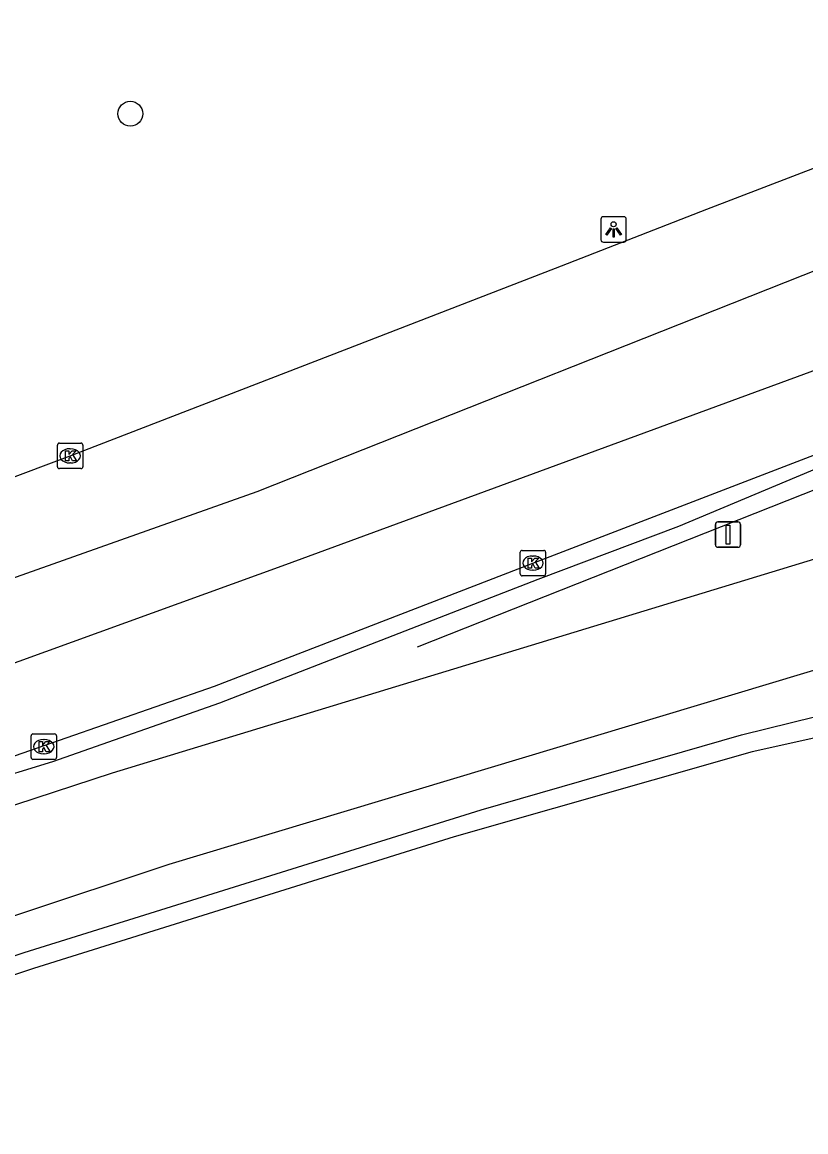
# Model space of a CAD drawing. Extents: x 161477 to 163040, y 383680 to 384868.
# Drawn here: x 162757.7 to 162788.55, y 384141.6 to 384185.28 of the extents above; entities that cross this region are included whole.
import ezdxf

# ---------------------------------------------------------------- set-up
doc = ezdxf.new("R2010")
doc.units = 0
for name, color, linetype in [('IMGEO_Berm_open', 7, 'Continuous'), ('IMGEO_Boom', 7, 'Continuous'), ('IMGEO_Fietspad_gesloten', 7, 'Continuous'), ('IMGEO_Gemengd_bos', 7, 'Continuous'), ('IMGEO_Hek', 7, 'Continuous'), ('IMGEO_Kolk', 7, 'Continuous'), ('IMGEO_Lichtpunt', 7, 'Continuous'), ('IMGEO_Rijbaan_lokaal_gesloten', 7, 'Continuous'), ('IMGEO_Verkeersbordpaal', 7, 'Continuous'), ('IMGEO_Voetpad_open', 7, 'Continuous')]:
    doc.layers.add(name, color=color, linetype=linetype)

msp = doc.modelspace()

# ---------------------------------------------------------------- linework, layer by layer
at = {"layer": 'IMGEO_Berm_open'}
msp.add_lwpolyline([(162744.539, 384150.261), (162744.187, 384151.311), (162744.817, 384151.584), (162747.599, 384152.708), (162758.905, 384156.171), (162765.485, 384158.49), (162778.015, 384163.354), (162783.547, 384165.434), (162789.969, 384168.133), (162803.062, 384173.09), (162806.998, 384174.401)], dxfattribs=at)
at = {"layer": 'IMGEO_Boom'}
msp.add_circle((162761.955, 384181.675), 0.489, dxfattribs=at)
at = {"layer": 'IMGEO_Fietspad_gesloten'}
for points in [[(162744.539, 384150.261), (162761.259, 384155.735), (162790.285, 384164.568)], [(162800.924, 384163.294), (162791.288, 384160.5), (162763.477, 384152.118), (162745.312, 384146.087), (162709.266, 384133.583)]]:
    msp.add_lwpolyline(points, dxfattribs=at)
at = {"layer": 'IMGEO_Gemengd_bos'}
msp.add_lwpolyline([(162798.926, 384159.33), (162786.436, 384156.561), (162774.712, 384153.21), (162758.143, 384148.027), (162747.545, 384144.493)], dxfattribs=at)
at = {"layer": 'IMGEO_Hek'}
msp.add_lwpolyline([(162773.262, 384160.694), (162797.898, 384170.442)], dxfattribs=at)
at = {"layer": 'IMGEO_Kolk'}
for p, q in [((162759.085, 384167.782), (162759.085, 384168.634)), ((162759.16, 384168.708), (162760.012, 384168.708)), ((162759.573, 384168.488), (162759.598, 384168.488)), ((162760.086, 384168.634), (162760.086, 384167.782)), ((162760.012, 384167.708), (162759.16, 384167.708)), ((162759.596, 384167.928), (162759.571, 384167.928)), ((162777.304, 384163.56), (162777.304, 384164.412)), ((162777.379, 384164.486), (162778.231, 384164.486)), ((162777.792, 384164.266), (162777.817, 384164.266)), ((162778.305, 384164.412), (162778.305, 384163.56)), ((162777.815, 384163.706), (162777.79, 384163.706)), ((162778.231, 384163.486), (162777.379, 384163.486)), ((162758.048, 384156.334), (162758.048, 384157.186)), ((162758.123, 384157.26), (162758.975, 384157.26)), ((162759.049, 384157.186), (162759.049, 384156.334)), ((162758.536, 384157.04), (162758.561, 384157.04)), ((162758.975, 384156.26), (162758.123, 384156.26)), ((162758.559, 384156.48), (162758.534, 384156.48))]:
    msp.add_line(p, q, dxfattribs=at)
for points in [[(162759.085, 384167.782), (162759.085, 384168.634)], [(162759.16, 384168.708), (162760.012, 384168.708)], [(162760.086, 384168.634), (162760.086, 384167.782)], [(162759.406, 384168.408), (162759.529, 384168.408), (162759.529, 384168.257), (162759.659, 384168.408), (162759.823, 384168.408), (162759.677, 384168.257), (162759.83, 384168.008), (162759.678, 384168.008), (162759.593, 384168.172), (162759.529, 384168.105), (162759.529, 384168.008), (162759.406, 384168.008), (162759.406, 384168.408)], [(162760.012, 384167.708), (162759.16, 384167.708)], [(162777.304, 384163.56), (162777.304, 384164.412)], [(162777.379, 384164.486), (162778.231, 384164.486)], [(162777.625, 384164.186), (162777.748, 384164.186), (162777.748, 384164.035), (162777.878, 384164.186), (162778.042, 384164.186), (162777.896, 384164.035), (162778.049, 384163.786), (162777.897, 384163.786), (162777.812, 384163.95), (162777.748, 384163.883), (162777.748, 384163.786), (162777.625, 384163.786), (162777.625, 384164.186)], [(162778.305, 384164.412), (162778.305, 384163.56)], [(162778.231, 384163.486), (162777.379, 384163.486)], [(162758.048, 384156.334), (162758.048, 384157.186)], [(162758.123, 384157.26), (162758.975, 384157.26)], [(162759.049, 384157.186), (162759.049, 384156.334)], [(162758.369, 384156.96), (162758.492, 384156.96), (162758.492, 384156.809), (162758.622, 384156.96), (162758.786, 384156.96), (162758.64, 384156.809), (162758.793, 384156.56), (162758.641, 384156.56), (162758.556, 384156.724), (162758.492, 384156.657), (162758.492, 384156.56), (162758.369, 384156.56), (162758.369, 384156.96)], [(162758.975, 384156.26), (162758.123, 384156.26)]]:
    msp.add_lwpolyline(points, dxfattribs=at)
for centre, start, end in [((162759.162, 384168.632), 91.552, 178.448), ((162759.162, 384168.632), 91.552, 178.448), ((162760.01, 384168.632), 1.552, 88.448), ((162760.01, 384168.632), 1.552, 88.448), ((162759.162, 384167.784), 181.552, 268.448), ((162759.162, 384167.784), 181.552, 268.448), ((162760.01, 384167.784), 271.552, 358.448), ((162760.01, 384167.784), 271.552, 358.448), ((162777.381, 384164.41), 91.552, 178.448), ((162777.381, 384164.41), 91.552, 178.448), ((162778.229, 384164.41), 1.552, 88.448), ((162778.229, 384164.41), 1.552, 88.448), ((162777.381, 384163.562), 181.552, 268.448), ((162777.381, 384163.562), 181.552, 268.448), ((162778.229, 384163.562), 271.552, 358.448), ((162778.229, 384163.562), 271.552, 358.448), ((162758.125, 384157.184), 91.552, 178.448), ((162758.125, 384157.184), 91.552, 178.448), ((162758.973, 384157.184), 1.552, 88.448), ((162758.973, 384157.184), 1.552, 88.448), ((162758.125, 384156.336), 181.552, 268.448), ((162758.125, 384156.336), 181.552, 268.448), ((162758.973, 384156.336), 271.552, 358.448), ((162758.973, 384156.336), 271.552, 358.448)]:
    msp.add_arc(centre, 0.0765, start, end, dxfattribs=at)
for centre, major_axis, ratio, start_param, end_param in [((162759.572, 384168.208), (-0.387, 0.002), 0.722429, 4.712389, 7.853982), ((162759.597, 384168.208), (-0.39, 0.002), 0.717154, 1.570796, 4.712389), ((162777.791, 384163.986), (-0.387, 0.002), 0.722429, 4.712389, 7.853982), ((162777.816, 384163.986), (-0.39, 0.002), 0.717154, 1.570796, 4.712389), ((162758.535, 384156.76), (-0.387, 0.002), 0.722429, 4.712389, 7.853982), ((162758.56, 384156.76), (-0.39, 0.002), 0.717154, 1.570796, 4.712389)]:
    msp.add_ellipse(centre, major_axis=major_axis, ratio=ratio, start_param=start_param, end_param=end_param, dxfattribs=at)
at = {"layer": 'IMGEO_Lichtpunt'}
for p, q in [((162781.387, 384177.619), (162780.579, 384177.619)), ((162781.387, 384177.619), (162780.579, 384177.619)), ((162780.485, 384177.524), (162780.485, 384176.717)), ((162780.485, 384177.524), (162780.485, 384176.717)), ((162781.481, 384176.717), (162781.481, 384177.524)), ((162781.481, 384176.717), (162781.481, 384177.524)), ((162780.579, 384176.623), (162781.387, 384176.623)), ((162780.579, 384176.623), (162781.387, 384176.623))]:
    msp.add_line(p, q, dxfattribs=at)
for points in [[(162780.859, 384177.188), (162780.898, 384177.16), (162780.71, 384176.898), (162780.672, 384176.925), (162780.859, 384177.188)], [(162781.071, 384177.16), (162781.109, 384177.187), (162781.296, 384176.925), (162781.257, 384176.897), (162781.071, 384177.16)], [(162780.961, 384177.14), (162781.008, 384177.14), (162781.008, 384176.818), (162780.961, 384176.818), (162780.961, 384177.14)]]:
    msp.add_lwpolyline(points, dxfattribs=at)
msp.add_circle((162780.984, 384177.322), 0.0994, dxfattribs=at)
for centre, start, end in [((162780.579, 384177.524), 90, 180), ((162780.579, 384177.524), 90, 180), ((162781.387, 384177.524), 0, 90), ((162781.387, 384177.524), 0, 90), ((162780.579, 384176.717), 180, 270), ((162780.579, 384176.717), 180, 270), ((162781.387, 384176.717), 270, 0), ((162781.387, 384176.717), 270, 360)]:
    msp.add_arc(centre, 0.0946, start, end, dxfattribs=at)
at = {"layer": 'IMGEO_Rijbaan_lokaal_gesloten'}
for points in [[(162683.95, 384142.327), (162684.249, 384142.419), (162698.674, 384146.845), (162709.371, 384150.279), (162725.868, 384155.944), (162745.801, 384163.034), (162759.586, 384168.208), (162770.966, 384172.605), (162778.932, 384175.682), (162784.658, 384177.923), (162800.286, 384183.921), (162804.463, 384185.278)], [(162609.421, 384117.982), (162642.12, 384126.533), (162675.719, 384136.324), (162712.879, 384147.672), (162738.69, 384156.795), (162766.949, 384166.808), (162790.535, 384176.153), (162811.896, 384183.719), (162833.796, 384184.545)], [(162837.879, 384180.597), (162811.674, 384179.936), (162768.062, 384163.915), (162722.002, 384147.227), (162669.934, 384130.761), (162609.236, 384114.248)], [(162725.731, 384144.744), (162745.186, 384152.491), (162747.653, 384153.402), (162748.962, 384153.847), (162757.138, 384156.307), (162765.272, 384159.144), (162777.808, 384163.989), (162803.395, 384173.828), (162807.633, 384175.212)]]:
    msp.add_lwpolyline(points, dxfattribs=at)
at = {"layer": 'IMGEO_Verkeersbordpaal'}
for p, q in [((162784.989, 384164.709), (162784.989, 384165.509)), ((162784.989, 384165.509), (162784.989, 384164.709)), ((162785.089, 384165.609), (162785.879, 384165.609)), ((162785.879, 384165.609), (162785.089, 384165.609)), ((162785.979, 384165.509), (162785.979, 384164.709)), ((162785.979, 384164.709), (162785.979, 384165.509)), ((162785.879, 384164.609), (162785.089, 384164.609)), ((162785.089, 384164.609), (162785.879, 384164.609))]:
    msp.add_line(p, q, dxfattribs=at)
msp.add_lwpolyline([(162785.409, 384165.484), (162785.559, 384165.484), (162785.559, 384164.734), (162785.409, 384164.734), (162785.409, 384165.484)], dxfattribs=at)
for centre, start, end in [((162785.089, 384165.509), 90, 180), ((162785.089, 384165.509), 90, 180), ((162785.879, 384165.509), 0, 90), ((162785.879, 384165.509), 360, 90), ((162785.089, 384164.709), 180, 270), ((162785.089, 384164.709), 180, 270), ((162785.879, 384164.709), 270, 0), ((162785.879, 384164.709), 270, 0)]:
    msp.add_arc(centre, 0.1, start, end, dxfattribs=at)
at = {"layer": 'IMGEO_Voetpad_open'}
msp.add_lwpolyline([(162747.545, 384144.493), (162747.323, 384145.209), (162757.778, 384148.654), (162775.77, 384154.281), (162786.015, 384157.231), (162788.95, 384157.948), (162789.287, 384158.019)], dxfattribs=at)

doc.saveas('drawing.dxf')
